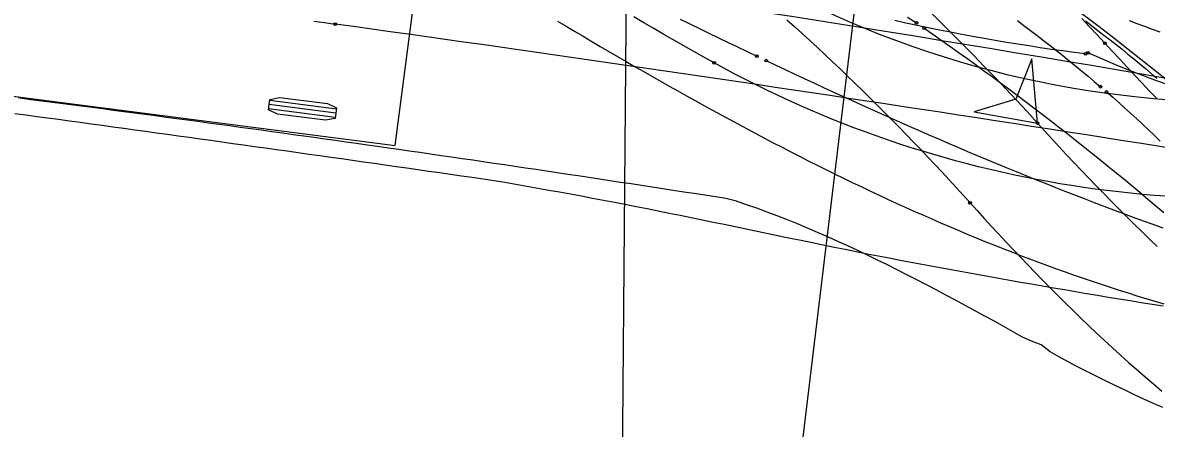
# Model space of a CAD drawing. Extents: x -14 to 1565148, y -25 to 642856.
# Drawn here: x 1564731.62 to 1564766.77, y 636276.18 to 636288.76 of the extents above; entities that cross this region are included whole.
import ezdxf

# ---------------------------------------------------------------- set-up
doc = ezdxf.new("R2010")
doc.units = 0
for name, color, linetype in [('CM_Corridor_Conceptual', 7, 'Continuous'), ('CM_Corridor_Key_Station', 7, 'Continuous'), ('PV_P_Curb', 7, 'Continuous'), ('PV_P_Saw_Cut_Line', 7, 'Continuous'), ('PV_X_COP', 7, 'Continuous'), ('SC_Scratch2', 7, 'Continuous'), ('TR_Turning_Path22', 7, 'Continuous'), ('TR_Turning_Path23', 7, 'Continuous'), ('TR_Turning_Path24', 7, 'Continuous')]:
    doc.layers.add(name, color=color, linetype=linetype)

msp = doc.modelspace()

# ---------------------------------------------------------------- linework, layer by layer
at = {"layer": 'CM_Corridor_Conceptual'}
for points in [[(1564764.574, 636287.797), (1564764.224, 636287.841), (1564763.874, 636287.888), (1564763.524, 636287.936), (1564763.174, 636287.987), (1564762.825, 636288.04), (1564762.476, 636288.094), (1564762.128, 636288.151), (1564761.779, 636288.21), (1564761.431, 636288.27), (1564761.084, 636288.333), (1564760.736, 636288.398), (1564760.39, 636288.465), (1564760.043, 636288.534), (1564759.697, 636288.604), (1564759.352, 636288.677), (1564759.006, 636288.752), (1564758.662, 636288.829)], [(1564767.073, 636286.859), (1564766.722, 636286.984), (1564766.372, 636287.114), (1564766.024, 636287.248), (1564765.679, 636287.387), (1564765.335, 636287.531), (1564764.992, 636287.679), (1564764.652, 636287.831)]]:
    msp.add_lwpolyline(points, dxfattribs=at)
for centre in [(1564764.574, 636287.797), (1564764.652, 636287.831)]:
    msp.add_circle(centre, 0.0417, dxfattribs=at)
msp.add_arc((1564776.444, 636313.708), 25.566, 242.7488, 304.3414, dxfattribs=at)
at = {"layer": 'CM_Corridor_Key_Station'}
for points in [[(1564762.463, 636288.826), (1564762.668, 636288.673), (1564762.872, 636288.52), (1564763.075, 636288.366), (1564763.277, 636288.211), (1564763.477, 636288.055), (1564763.677, 636287.898), (1564763.875, 636287.741), (1564764.071, 636287.582), (1564764.267, 636287.423), (1564764.462, 636287.263), (1564764.655, 636287.102), (1564764.847, 636286.94), (1564765.037, 636286.778)], [(1564765.228, 636286.613), (1564765.418, 636286.448), (1564765.606, 636286.282), (1564765.793, 636286.114), (1564765.979, 636285.946), (1564766.164, 636285.777), (1564766.348, 636285.608), (1564766.53, 636285.437), (1564766.712, 636285.265), (1564766.892, 636285.093)]]:
    msp.add_lwpolyline(points, dxfattribs=at)
for centre in [(1564765.037, 636286.778), (1564765.228, 636286.613)]:
    msp.add_circle(centre, 0.0417, dxfattribs=at)
msp.add_arc((1564737.487, 636243.643), 61.33, 36.4229, 66.95237, dxfattribs=at)
at = {"layer": 'PV_P_Curb'}
for p, q in [((1564743.174, 636284.95), (1564744.074, 636291.892)), ((1564724.332, 636287.393), (1564743.174, 636284.95)), ((1564741.33, 636285.956), (1564739.264, 636286.224)), ((1564741.346, 636286.085), (1564739.28, 636286.353)), ((1564741.313, 636285.827), (1564739.247, 636286.095))]:
    msp.add_line(p, q, dxfattribs=at)
for points in [[(1564740.649, 636288.807), (1564740.979, 636288.764), (1564741.31, 636288.72)], [(1564766.974, 636276.826), (1564766.681, 636276.956), (1564766.386, 636277.09), (1564766.095, 636277.225), (1564765.801, 636277.362), (1564765.511, 636277.501), (1564765.219, 636277.643), (1564764.929, 636277.787), (1564764.638, 636277.933), (1564764.348, 636278.081), (1564764.058, 636278.232), (1564763.768, 636278.386), (1564763.48, 636278.556), (1564763.2, 636278.77), (1564762.902, 636278.889), (1564762.606, 636279.024), (1564762.314, 636279.187), (1564762.021, 636279.349), (1564761.728, 636279.512), (1564761.433, 636279.674), (1564761.138, 636279.835), (1564760.841, 636279.996), (1564760.544, 636280.157), (1564760.245, 636280.316), (1564759.945, 636280.475), (1564759.645, 636280.632), (1564759.343, 636280.789), (1564759.04, 636280.944), (1564758.736, 636281.098), (1564758.431, 636281.25), (1564758.125, 636281.4), (1564757.818, 636281.548), (1564757.511, 636281.694), (1564757.202, 636281.838), (1564756.892, 636281.98), (1564756.581, 636282.119), (1564756.27, 636282.255), (1564755.958, 636282.389), (1564755.645, 636282.519), (1564755.331, 636282.646), (1564755.016, 636282.769), (1564754.7, 636282.889), (1564754.384, 636283.006), (1564754.067, 636283.118), (1564753.749, 636283.227), (1564753.427, 636283.308), (1564753.1, 636283.359), (1564752.773, 636283.41), (1564752.446, 636283.46), (1564752.119, 636283.511), (1564751.792, 636283.561), (1564751.465, 636283.612), (1564751.138, 636283.662), (1564750.811, 636283.712), (1564750.484, 636283.762), (1564750.156, 636283.811), (1564749.829, 636283.861), (1564749.502, 636283.911), (1564749.175, 636283.96), (1564748.848, 636284.009), (1564748.52, 636284.058), (1564748.193, 636284.107), (1564747.866, 636284.156), (1564747.538, 636284.205), (1564747.211, 636284.253), (1564746.884, 636284.302), (1564746.556, 636284.35), (1564746.229, 636284.398), (1564745.902, 636284.446), (1564745.574, 636284.494), (1564745.247, 636284.542), (1564744.919, 636284.59), (1564744.592, 636284.637), (1564744.264, 636284.684), (1564743.937, 636284.732), (1564743.609, 636284.779), (1564743.282, 636284.826), (1564742.954, 636284.873), (1564742.627, 636284.919), (1564742.299, 636284.966), (1564741.971, 636285.012), (1564741.644, 636285.059), (1564741.316, 636285.105), (1564740.988, 636285.151), (1564740.661, 636285.197), (1564740.333, 636285.242), (1564740.005, 636285.288), (1564739.677, 636285.333), (1564739.35, 636285.379), (1564739.022, 636285.424), (1564738.694, 636285.469), (1564738.366, 636285.514), (1564738.038, 636285.559), (1564737.71, 636285.604), (1564737.382, 636285.648), (1564737.054, 636285.693), (1564736.727, 636285.737), (1564736.399, 636285.781), (1564736.071, 636285.825), (1564735.743, 636285.869), (1564735.415, 636285.913), (1564735.087, 636285.956), (1564734.759, 636286), (1564734.431, 636286.043), (1564734.102, 636286.086), (1564733.774, 636286.129), (1564733.446, 636286.172), (1564733.118, 636286.215), (1564732.79, 636286.258), (1564732.462, 636286.3), (1564732.134, 636286.343), (1564731.805, 636286.385), (1564731.477, 636286.427)], [(1564766.981, 636279.972), (1564766.642, 636280.025), (1564766.302, 636280.078), (1564765.962, 636280.132), (1564765.622, 636280.187), (1564765.282, 636280.243), (1564764.943, 636280.299), (1564764.603, 636280.356), (1564764.263, 636280.414), (1564763.923, 636280.472), (1564763.583, 636280.53), (1564763.243, 636280.589), (1564762.904, 636280.648), (1564762.564, 636280.708), (1564762.224, 636280.768), (1564761.884, 636280.828), (1564761.545, 636280.888), (1564761.205, 636280.948), (1564760.865, 636281.01), (1564760.525, 636281.072), (1564760.185, 636281.134), (1564759.845, 636281.197), (1564759.505, 636281.261), (1564759.165, 636281.325), (1564758.825, 636281.39), (1564758.485, 636281.455), (1564758.144, 636281.522), (1564757.804, 636281.588), (1564757.463, 636281.656), (1564757.122, 636281.724), (1564756.781, 636281.793), (1564756.44, 636281.862), (1564756.099, 636281.932), (1564755.758, 636282.003), (1564755.417, 636282.074), (1564755.076, 636282.145), (1564754.735, 636282.216), (1564754.394, 636282.287), (1564754.053, 636282.358), (1564753.712, 636282.429), (1564753.371, 636282.499), (1564753.03, 636282.57), (1564752.689, 636282.64), (1564752.349, 636282.71), (1564752.008, 636282.779), (1564751.667, 636282.848), (1564751.327, 636282.917), (1564750.987, 636282.985), (1564750.646, 636283.052), (1564750.306, 636283.119), (1564749.966, 636283.185), (1564749.627, 636283.25), (1564749.287, 636283.314), (1564748.947, 636283.377), (1564748.608, 636283.44), (1564748.269, 636283.501), (1564747.93, 636283.562), (1564747.591, 636283.623), (1564747.252, 636283.683), (1564746.913, 636283.742), (1564746.574, 636283.801), (1564746.235, 636283.858), (1564745.898, 636283.908), (1564745.56, 636283.957), (1564745.223, 636284.006), (1564744.886, 636284.054), (1564744.548, 636284.103), (1564744.211, 636284.151), (1564743.873, 636284.2), (1564743.536, 636284.248), (1564743.198, 636284.296), (1564742.861, 636284.344), (1564742.523, 636284.392), (1564742.186, 636284.44), (1564741.848, 636284.488), (1564741.511, 636284.536), (1564741.173, 636284.584), (1564740.835, 636284.631), (1564740.498, 636284.679), (1564740.16, 636284.727), (1564739.823, 636284.774), (1564739.485, 636284.821), (1564739.147, 636284.869), (1564738.81, 636284.916), (1564738.472, 636284.963), (1564738.135, 636285.01), (1564737.797, 636285.057), (1564737.459, 636285.104), (1564737.122, 636285.151), (1564736.784, 636285.198), (1564736.446, 636285.245), (1564736.109, 636285.292), (1564735.771, 636285.338), (1564735.433, 636285.385), (1564735.096, 636285.431), (1564734.758, 636285.478), (1564734.42, 636285.524), (1564734.082, 636285.571), (1564733.745, 636285.617), (1564733.407, 636285.663), (1564733.069, 636285.709), (1564732.732, 636285.755), (1564732.394, 636285.801), (1564732.056, 636285.847), (1564731.718, 636285.893), (1564731.38, 636285.939)]]:
    msp.add_lwpolyline(points, dxfattribs=at)
msp.add_lwpolyline([(1564741.35, 636286.117), (1564741.309, 636285.795), (1564741.007, 636285.735), (1564739.519, 636285.928), (1564739.243, 636286.063), (1564739.284, 636286.385), (1564739.586, 636286.445), (1564741.074, 636286.252)], close=True, dxfattribs=at)
msp.add_circle((1564741.31, 636288.72), 0.0417, dxfattribs=at)
msp.add_circle((1564741.31, 636288.72), 0.0417, dxfattribs=at)
for centre, radius, start, end in [((1564628.539, 635483.309), 815.578, 79.777812, 83.309548), ((1564562.878, 634999.64), 1301.37, 80.500731, 82.119307)]:
    msp.add_arc(centre, radius, start, end, dxfattribs=at)
at = {"layer": 'PV_P_Saw_Cut_Line'}
for points in [[(1564752.012, 636288.872), (1564752.307, 636288.728), (1564752.602, 636288.584), (1564752.898, 636288.44), (1564753.194, 636288.296), (1564753.491, 636288.153), (1564753.787, 636288.01), (1564754.084, 636287.868), (1564754.381, 636287.726)], [(1564759.059, 636288.934), (1564759.333, 636288.761)], [(1564759.572, 636288.596), (1564759.837, 636288.411), (1564760.102, 636288.225), (1564760.366, 636288.039), (1564760.63, 636287.852), (1564760.893, 636287.663), (1564761.155, 636287.474), (1564761.417, 636287.284), (1564761.678, 636287.093), (1564761.938, 636286.901), (1564762.198, 636286.708), (1564762.457, 636286.514), (1564762.715, 636286.32), (1564762.973, 636286.124), (1564763.23, 636285.928), (1564763.486, 636285.73), (1564763.741, 636285.532), (1564763.996, 636285.333), (1564764.25, 636285.133), (1564764.504, 636284.932), (1564764.757, 636284.73), (1564765.009, 636284.528), (1564765.26, 636284.324), (1564765.511, 636284.12), (1564765.761, 636283.915), (1564766.01, 636283.708), (1564766.258, 636283.501), (1564766.506, 636283.294), (1564766.753, 636283.085), (1564766.999, 636282.875)], [(1564754.676, 636287.586), (1564754.97, 636287.446), (1564755.265, 636287.307), (1564755.561, 636287.168), (1564755.856, 636287.03), (1564756.152, 636286.892), (1564756.448, 636286.755), (1564756.744, 636286.619), (1564757.04, 636286.483), (1564757.337, 636286.347), (1564757.634, 636286.212), (1564757.931, 636286.078), (1564758.229, 636285.944), (1564758.526, 636285.811), (1564758.824, 636285.679), (1564759.123, 636285.547), (1564759.421, 636285.416), (1564759.72, 636285.286), (1564760.019, 636285.156), (1564760.318, 636285.027), (1564760.618, 636284.899), (1564760.918, 636284.772), (1564761.218, 636284.645), (1564761.518, 636284.519), (1564761.819, 636284.394), (1564762.12, 636284.27), (1564762.421, 636284.146), (1564762.722, 636284.024), (1564763.024, 636283.902), (1564763.326, 636283.781), (1564763.628, 636283.661), (1564763.931, 636283.542), (1564764.233, 636283.423), (1564764.536, 636283.306), (1564764.84, 636283.189), (1564765.143, 636283.074), (1564765.447, 636282.959), (1564765.751, 636282.845), (1564766.056, 636282.732), (1564766.36, 636282.621), (1564766.665, 636282.51), (1564766.97, 636282.4)]]:
    msp.add_lwpolyline(points, dxfattribs=at)
for centre in [(1564759.333, 636288.761), (1564759.572, 636288.596), (1564754.381, 636287.726), (1564754.676, 636287.586)]:
    msp.add_circle(centre, 0.0417, dxfattribs=at)
msp.add_arc((1564706.65, 636212.2), 96.158, 44.93591, 55.70078, dxfattribs=at)
at = {"layer": 'PV_X_COP'}
msp.add_line((1564753.845, 636259.46), (1564759.633, 636307.637), dxfattribs=at)
at = {"layer": 'SC_Scratch2'}
msp.add_lwpolyline([(1564754.004, 636104.365), (1564754.004, 636104.365), (1564754.117, 636105.834), (1564756.989, 636126.551), (1564757.34, 636135.563), (1564755.452, 636165.307), (1564749.612, 636218.853), (1564749.948, 636242.687), (1564750.674, 636329.64), (1564750.409, 636437.843), (1564745.69, 636447.055)], dxfattribs=at)
at = {"layer": 'TR_Turning_Path22'}
for points in [[(1564753.06, 636287.515), (1564752.743, 636287.691), (1564752.43, 636287.867), (1564752.118, 636288.044), (1564751.807, 636288.222), (1564751.497, 636288.401), (1564751.188, 636288.58), (1564750.88, 636288.761), (1564750.573, 636288.942)], [(1564767.072, 636283.38), (1564766.705, 636283.407), (1564766.338, 636283.438), (1564765.971, 636283.473), (1564765.605, 636283.513), (1564765.24, 636283.556), (1564764.875, 636283.603), (1564764.51, 636283.654), (1564764.146, 636283.71), (1564763.782, 636283.769), (1564763.42, 636283.832), (1564763.058, 636283.899), (1564762.696, 636283.97), (1564762.336, 636284.045), (1564761.976, 636284.124), (1564761.617, 636284.207), (1564761.26, 636284.294), (1564760.903, 636284.384), (1564760.547, 636284.479), (1564760.192, 636284.577), (1564759.838, 636284.68), (1564759.486, 636284.786), (1564759.134, 636284.896), (1564758.784, 636285.01), (1564758.435, 636285.127), (1564758.088, 636285.249), (1564757.741, 636285.374), (1564757.396, 636285.503), (1564757.053, 636285.636), (1564756.711, 636285.772), (1564756.37, 636285.913), (1564756.032, 636286.056), (1564755.694, 636286.204), (1564755.358, 636286.356), (1564755.024, 636286.51), (1564754.692, 636286.669), (1564754.362, 636286.831), (1564754.033, 636286.997), (1564753.706, 636287.167), (1564753.381, 636287.34), (1564753.058, 636287.516)]]:
    msp.add_lwpolyline(points, dxfattribs=at)
for centre in [(1564753.058, 636287.516), (1564753.06, 636287.515)]:
    msp.add_circle(centre, 0.0417, dxfattribs=at)
msp.add_arc((1564769.375, 636317.009), 30.713, 239.1243, 269.8041, dxfattribs=at)
at = {"layer": 'TR_Turning_Path23'}
for points in [[(1564748.206, 636288.812), (1564748.471, 636288.655), (1564748.735, 636288.497), (1564749, 636288.34), (1564749.265, 636288.184), (1564749.531, 636288.028), (1564749.797, 636287.872), (1564750.063, 636287.717), (1564750.329, 636287.562), (1564750.595, 636287.408), (1564750.862, 636287.254), (1564751.129, 636287.101), (1564751.397, 636286.949), (1564751.664, 636286.797), (1564751.932, 636286.646), (1564752.2, 636286.496), (1564752.469, 636286.346), (1564752.737, 636286.197), (1564753.006, 636286.049), (1564753.275, 636285.902), (1564753.545, 636285.756), (1564753.814, 636285.61), (1564754.084, 636285.466), (1564754.354, 636285.322), (1564754.625, 636285.18), (1564754.895, 636285.038), (1564755.166, 636284.897), (1564755.437, 636284.757), (1564755.709, 636284.619), (1564755.98, 636284.481), (1564756.252, 636284.345), (1564756.524, 636284.209), (1564756.796, 636284.075), (1564757.069, 636283.942), (1564757.342, 636283.81), (1564757.615, 636283.679), (1564757.888, 636283.549), (1564758.161, 636283.421), (1564758.435, 636283.294), (1564758.709, 636283.168), (1564758.983, 636283.043), (1564759.257, 636282.92), (1564759.531, 636282.798), (1564759.806, 636282.677), (1564760.081, 636282.557), (1564760.356, 636282.439), (1564760.631, 636282.323), (1564760.907, 636282.207), (1564761.183, 636282.093), (1564761.458, 636281.981), (1564761.734, 636281.87), (1564762.011, 636281.76), (1564762.287, 636281.652), (1564762.563, 636281.545), (1564762.84, 636281.439), (1564763.117, 636281.336), (1564763.394, 636281.233), (1564763.671, 636281.132), (1564763.948, 636281.033), (1564764.226, 636280.935), (1564764.503, 636280.839), (1564764.781, 636280.744), (1564765.059, 636280.651), (1564765.337, 636280.56), (1564765.615, 636280.47), (1564765.893, 636280.381), (1564766.171, 636280.295), (1564766.45, 636280.21), (1564766.728, 636280.126), (1564767.006, 636280.044)], [(1564755.317, 636288.856), (1564755.555, 636288.641), (1564755.792, 636288.424), (1564756.029, 636288.207), (1564756.265, 636287.988), (1564756.499, 636287.769), (1564756.733, 636287.548), (1564756.966, 636287.327), (1564757.198, 636287.105), (1564757.429, 636286.881), (1564757.659, 636286.657), (1564757.888, 636286.431), (1564758.116, 636286.205), (1564758.343, 636285.978), (1564758.57, 636285.75), (1564758.795, 636285.521), (1564759.019, 636285.291), (1564759.243, 636285.06), (1564759.465, 636284.828), (1564759.687, 636284.595), (1564759.907, 636284.361), (1564760.126, 636284.126), (1564760.345, 636283.891), (1564760.562, 636283.654), (1564760.779, 636283.417), (1564760.994, 636283.178)], [(1564764.461, 636288.893), (1564764.699, 636288.639), (1564764.937, 636288.384), (1564765.173, 636288.129)], [(1564765.926, 636288.826), (1564766.166, 636288.738), (1564766.405, 636288.651), (1564766.645, 636288.565), (1564766.884, 636288.481)], [(1564765.172, 636288.13), (1564765.404, 636287.877), (1564765.635, 636287.628), (1564765.866, 636287.38), (1564766.097, 636287.133), (1564766.329, 636286.887), (1564766.561, 636286.643), (1564766.795, 636286.4)], [(1564763.087, 636285.65), (1564762.915, 636287.642), (1564762.412, 636286.388), (1564761.118, 636286), (1564763.087, 636285.65)], [(1564763.087, 636285.65), (1564763.311, 636285.403), (1564763.536, 636285.158), (1564763.762, 636284.913), (1564763.989, 636284.669), (1564764.217, 636284.425), (1564764.446, 636284.183), (1564764.676, 636283.942), (1564764.908, 636283.702), (1564765.14, 636283.462), (1564765.373, 636283.224), (1564765.608, 636282.988), (1564765.843, 636282.752), (1564766.08, 636282.518), (1564766.319, 636282.285), (1564766.558, 636282.053), (1564766.799, 636281.823)], [(1564760.996, 636283.177), (1564761.212, 636282.936), (1564761.433, 636282.694), (1564761.654, 636282.451), (1564761.877, 636282.209), (1564762.102, 636281.968), (1564762.327, 636281.728), (1564762.555, 636281.488), (1564762.784, 636281.249), (1564763.014, 636281.01), (1564763.246, 636280.773), (1564763.48, 636280.536), (1564763.715, 636280.3), (1564763.952, 636280.065), (1564764.191, 636279.831), (1564764.431, 636279.598), (1564764.673, 636279.366), (1564764.917, 636279.136), (1564765.163, 636278.906), (1564765.411, 636278.678), (1564765.661, 636278.451), (1564765.913, 636278.225), (1564766.166, 636278.001), (1564766.422, 636277.778), (1564766.68, 636277.557), (1564766.94, 636277.337)]]:
    msp.add_lwpolyline(points, dxfattribs=at)
msp.add_lwpolyline([(1564763.087, 636285.65), (1564762.915, 636287.642), (1564762.412, 636286.388), (1564761.118, 636286)], close=True, dxfattribs=at)
for centre in [(1564765.172, 636288.13), (1564765.173, 636288.129), (1564763.087, 636285.65), (1564763.087, 636285.65), (1564760.994, 636283.178), (1564760.996, 636283.177)]:
    msp.add_circle(centre, 0.0417, dxfattribs=at)
msp.add_arc((1564704.029, 636231.892), 79.861, 42.31001, 64.40733, dxfattribs=at)
at = {"layer": 'TR_Turning_Path24'}
msp.add_lwpolyline([(1564764.573, 636288.816), (1564764.766, 636288.671), (1564764.957, 636288.525), (1564765.147, 636288.379), (1564765.335, 636288.233), (1564765.522, 636288.085), (1564765.707, 636287.937), (1564765.891, 636287.789), (1564766.074, 636287.639), (1564766.255, 636287.489), (1564766.434, 636287.338), (1564766.612, 636287.187), (1564766.789, 636287.035)], dxfattribs=at)

doc.saveas('drawing.dxf')
